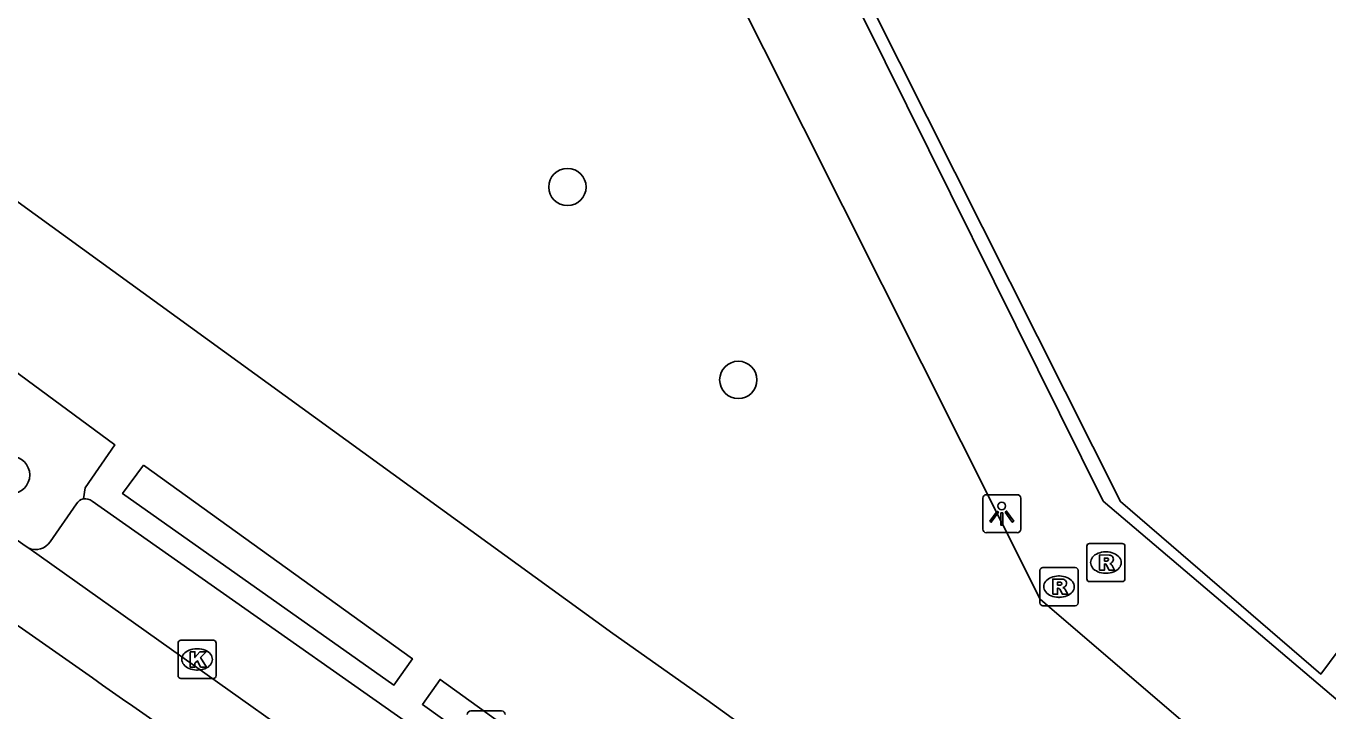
# Model space of a CAD drawing. Extents: x 159718 to 160783, y 383290 to 384030.
# Drawn here: x 160328.61 to 160362.76, y 383726.29 to 383744.25 of the extents above; entities that cross this region are included whole.
import ezdxf

# ---------------------------------------------------------------- set-up
doc = ezdxf.new("R2010")
doc.units = 0
for name, color, linetype in [('IMGEO_Boom', 7, 'Continuous'), ('IMGEO_Kolk', 7, 'Continuous'), ('IMGEO_Lichtpunt', 7, 'Continuous'), ('IMGEO_Pand', 7, 'Continuous'), ('IMGEO_Pand_overbouw', 7, 'Continuous'), ('IMGEO_Parkeervlak_open', 7, 'Continuous'), ('IMGEO_Rijbaan_lokaal_gesloten', 7, 'Continuous'), ('IMGEO_Rioolput', 7, 'Continuous'), ('IMGEO_Voetpad_open', 7, 'Continuous')]:
    doc.layers.add(name, color=color, linetype=linetype)

msp = doc.modelspace()

# ---------------------------------------------------------------- linework, layer by layer
at = {"layer": 'IMGEO_Boom'}
for centre in [(160342.815, 383740.025), (160347.297, 383734.968), (160328.223, 383732.474)]:
    msp.add_circle(centre, 0.489, dxfattribs=at)
at = {"layer": 'IMGEO_Kolk'}
for p, q in [((160332.601, 383727.213), (160332.601, 383728.065)), ((160332.676, 383728.139), (160333.528, 383728.139)), ((160333.089, 383727.919), (160333.114, 383727.919)), ((160333.602, 383728.065), (160333.602, 383727.213)), ((160333.112, 383727.359), (160333.087, 383727.359)), ((160333.528, 383727.139), (160332.676, 383727.139))]:
    msp.add_line(p, q, dxfattribs=at)
for points in [[(160332.601, 383727.213), (160332.601, 383728.065)], [(160332.676, 383728.139), (160333.528, 383728.139)], [(160333.602, 383728.065), (160333.602, 383727.213)], [(160332.922, 383727.839), (160333.045, 383727.839), (160333.045, 383727.688), (160333.175, 383727.839), (160333.339, 383727.839), (160333.193, 383727.688), (160333.346, 383727.439), (160333.194, 383727.439), (160333.109, 383727.603), (160333.045, 383727.536), (160333.045, 383727.439), (160332.922, 383727.439), (160332.922, 383727.839)], [(160333.528, 383727.139), (160332.676, 383727.139)]]:
    msp.add_lwpolyline(points, dxfattribs=at)
for centre, start, end in [((160332.678, 383728.063), 91.552, 178.448), ((160332.678, 383728.063), 91.552, 178.448), ((160333.526, 383728.063), 1.552, 88.448), ((160333.526, 383728.063), 1.552, 88.448), ((160332.678, 383727.215), 181.552, 268.448), ((160332.678, 383727.215), 181.552, 268.448), ((160333.526, 383727.215), 271.552, 358.448), ((160333.526, 383727.215), 271.552, 358.448)]:
    msp.add_arc(centre, 0.0765, start, end, dxfattribs=at)
for centre, major_axis, ratio, start_param, end_param in [((160333.088, 383727.639), (-0.387, 0.002), 0.722429, 4.712389, 7.853982), ((160333.113, 383727.639), (-0.39, 0.002), 0.717154, 1.570796, 4.712389)]:
    msp.add_ellipse(centre, major_axis=major_axis, ratio=ratio, start_param=start_param, end_param=end_param, dxfattribs=at)
at = {"layer": 'IMGEO_Lichtpunt'}
for p, q in [((160353.709, 383731.863), (160353.709, 383731.056)), ((160353.709, 383731.863), (160353.709, 383731.056)), ((160354.611, 383731.958), (160353.803, 383731.958)), ((160354.611, 383731.958), (160353.803, 383731.958)), ((160354.705, 383731.056), (160354.705, 383731.863)), ((160354.705, 383731.056), (160354.705, 383731.863)), ((160353.803, 383730.962), (160354.611, 383730.962)), ((160353.803, 383730.962), (160354.611, 383730.962)), ((160341.089, 383726.287), (160340.281, 383726.287)), ((160341.089, 383726.287), (160340.281, 383726.287))]:
    msp.add_line(p, q, dxfattribs=at)
for points in [[(160354.083, 383731.527), (160354.122, 383731.499), (160353.934, 383731.237), (160353.896, 383731.264), (160354.083, 383731.527)], [(160354.185, 383731.479), (160354.232, 383731.479), (160354.232, 383731.157), (160354.185, 383731.157), (160354.185, 383731.479)], [(160354.295, 383731.499), (160354.333, 383731.526), (160354.52, 383731.264), (160354.481, 383731.236), (160354.295, 383731.499)]]:
    msp.add_lwpolyline(points, dxfattribs=at)
msp.add_circle((160354.208, 383731.661), 0.0994, dxfattribs=at)
for centre, start, end in [((160353.803, 383731.863), 90, 180), ((160353.803, 383731.863), 90, 180), ((160354.611, 383731.863), 0, 90), ((160354.611, 383731.863), 0, 90), ((160353.803, 383731.056), 180, 270), ((160353.803, 383731.056), 180, 270), ((160354.611, 383731.056), 270, 0), ((160354.611, 383731.056), 270, 360), ((160340.281, 383726.192), 90, 180), ((160340.281, 383726.192), 90, 180), ((160341.089, 383726.192), 0, 90), ((160341.089, 383726.192), 0, 90)]:
    msp.add_arc(centre, 0.0946, start, end, dxfattribs=at)
at = {"layer": 'IMGEO_Pand'}
msp.add_lwpolyline([(160378.907, 383750.543), (160371.974, 383741.312), (160372.653, 383740.798), (160362.573, 383727.255), (160357.324, 383731.776), (160339.931, 383766.344), (160339.83, 383766.291)], dxfattribs=at)
at = {"layer": 'IMGEO_Pand_overbouw'}
msp.add_lwpolyline([(160329.238, 383785.121), (160331.99, 383780.945), (160334.29, 383776.804), (160336.214, 383773.114), (160339.132, 383767.518), (160356.871, 383731.789), (160405.652, 383690.358), (160410.402, 383695.422), (160427.513, 383682.61), (160420.977, 383676.643), (160427.906, 383670.57), (160434.977, 383677.001), (160452.682, 383663.643), (160457.733, 383668.166), (160454.133, 383672.121), (160456.593, 383674.32), (160452.291, 383679.222), (160501.162, 383722.964), (160422.396, 383781.748), (160424.644, 383785.027)], dxfattribs=at)
at = {"layer": 'IMGEO_Parkeervlak_open'}
msp.add_lwpolyline([(160329.243, 383730.723), (160329.937, 383731.717)], dxfattribs=at)
for centre, radius, start, end in [((160330.167, 383731.588), 0.264, 100.6862, 150.6881), ((160328.871, 383730.953), 0.437, 244.66, 328.23)]:
    msp.add_arc(centre, radius, start, end, dxfattribs=at)
at = {"layer": 'IMGEO_Rijbaan_lokaal_gesloten'}
for points in [[(160326.326, 383732.205), (160328.615, 383730.598), (160328.684, 383730.558)], [(160344.738, 383719.159), (160328.684, 383730.558)]]:
    msp.add_lwpolyline(points, dxfattribs=at)
msp.add_arc((159732.873, 382874.356), 1041.273, 54.012246, 55.143142, dxfattribs=at)
at = {"layer": 'IMGEO_Rioolput'}
for p, q in [((160356.513, 383730.678), (160357.365, 383730.678)), ((160356.438, 383729.752), (160356.438, 383730.604)), ((160356.926, 383730.458), (160356.951, 383730.458)), ((160357.439, 383730.604), (160357.439, 383729.752)), ((160355.209, 383729.12), (160355.209, 383729.972)), ((160355.284, 383730.046), (160356.136, 383730.046)), ((160356.21, 383729.972), (160356.21, 383729.12)), ((160355.697, 383729.826), (160355.722, 383729.826)), ((160357.365, 383729.678), (160356.513, 383729.678)), ((160356.949, 383729.898), (160356.924, 383729.898)), ((160355.72, 383729.266), (160355.695, 383729.266)), ((160356.136, 383729.046), (160355.284, 383729.046))]:
    msp.add_line(p, q, dxfattribs=at)
for points in [[(160356.513, 383730.678), (160357.365, 383730.678)], [(160356.438, 383729.752), (160356.438, 383730.604)], [(160357.027, 383730.376), (160356.775, 383730.378), (160356.775, 383729.978)], [(160356.953, 383730.297), (160356.899, 383730.297), (160356.899, 383730.216)], [(160357.439, 383730.604), (160357.439, 383729.752)], [(160355.209, 383729.12), (160355.209, 383729.972)], [(160355.284, 383730.046), (160356.136, 383730.046)], [(160356.21, 383729.972), (160356.21, 383729.12)], [(160356.775, 383729.978), (160356.899, 383729.978), (160356.899, 383730.14), (160356.91, 383730.14)], [(160356.899, 383730.216), (160356.951, 383730.216)], [(160356.957, 383730.111), (160357.028, 383729.978), (160357.168, 383729.978), (160357.103, 383730.104)], [(160355.798, 383729.744), (160355.546, 383729.746), (160355.546, 383729.346)], [(160355.724, 383729.665), (160355.67, 383729.665), (160355.67, 383729.584)], [(160357.365, 383729.678), (160356.513, 383729.678)], [(160355.546, 383729.346), (160355.67, 383729.346), (160355.67, 383729.508), (160355.681, 383729.508)], [(160355.67, 383729.584), (160355.722, 383729.584)], [(160355.728, 383729.479), (160355.799, 383729.346), (160355.939, 383729.346), (160355.874, 383729.472)], [(160356.136, 383729.046), (160355.284, 383729.046)]]:
    msp.add_lwpolyline(points, dxfattribs=at)
for centre, radius, start, end in [((160356.515, 383730.602), 0.0765, 91.552, 178.448), ((160356.515, 383730.602), 0.0765, 91.552, 178.448), ((160357.363, 383730.602), 0.0765, 1.552, 88.448), ((160357.363, 383730.602), 0.0765, 1.552, 88.448), ((160356.959, 383730.201), 0.0964, 77.0061, 93.1865), ((160356.973, 383730.258), 0.0378, 276.6634, 79.6772), ((160357.026, 383730.266), 0.109, 350.3612, 89.416), ((160355.286, 383729.97), 0.0765, 91.552, 178.448), ((160355.286, 383729.97), 0.0765, 91.552, 178.448), ((160356.134, 383729.97), 0.0765, 1.552, 88.448), ((160356.134, 383729.97), 0.0765, 1.552, 88.448), ((160356.909, 383730.087), 0.0533, 26.0293, 88.6989), ((160356.935, 383730.405), 0.19, 274.7715, 282.9687), ((160357.024, 383730.266), 0.112, 277.5842, 350.9817), ((160357.008, 383730.051), 0.108, 29.5134, 73.7905), ((160355.706, 383729.773), 0.19, 274.7715, 282.9687), ((160355.73, 383729.569), 0.0964, 77.0061, 93.1865), ((160355.744, 383729.626), 0.0378, 276.6634, 79.6772), ((160355.797, 383729.634), 0.109, 350.3612, 89.416), ((160355.795, 383729.634), 0.112, 277.5842, 350.9817), ((160356.515, 383729.754), 0.0765, 181.552, 268.448), ((160356.515, 383729.754), 0.0765, 181.552, 268.448), ((160357.363, 383729.754), 0.0765, 271.552, 358.448), ((160357.363, 383729.754), 0.0765, 271.552, 358.448), ((160355.68, 383729.455), 0.0533, 26.0293, 88.6989), ((160355.779, 383729.419), 0.108, 29.5134, 73.7905), ((160355.286, 383729.122), 0.0765, 181.552, 268.448), ((160355.286, 383729.122), 0.0765, 181.552, 268.448), ((160356.134, 383729.122), 0.0765, 271.552, 358.448), ((160356.134, 383729.122), 0.0765, 271.552, 358.448)]:
    msp.add_arc(centre, radius, start, end, dxfattribs=at)
for centre, major_axis, ratio, start_param, end_param in [((160356.925, 383730.178), (-0.387, 0.002), 0.722429, 4.712389, 7.853982), ((160356.95, 383730.178), (-0.39, 0.002), 0.717154, 1.570796, 4.712389), ((160355.696, 383729.546), (-0.387, 0.002), 0.722429, 4.712389, 7.853982), ((160355.721, 383729.546), (-0.39, 0.002), 0.717154, 1.570796, 4.712389)]:
    msp.add_ellipse(centre, major_axis=major_axis, ratio=ratio, start_param=start_param, end_param=end_param, dxfattribs=at)
at = {"layer": 'IMGEO_Voetpad_open'}
for points in [[(160355.454, 383720.082), (160359.518, 383725.527), (160355.218, 383729.215), (160335.552, 383768.373), (160331.299, 383776.706)], [(160326.803, 383740.785), (160344.003, 383728.317), (160346.473, 383726.579), (160355.454, 383720.082)], [(160327, 383734.042), (160327.258, 383734.143), (160328.11, 383735.351), (160330.942, 383733.269), (160330.165, 383732.136), (160330.118, 383731.847)], [(160331.694, 383732.733), (160338.748, 383727.656), (160338.262, 383726.964), (160331.147, 383731.985), (160331.694, 383732.733)], [(160330.344, 383731.789), (160342.036, 383723.575)], [(160345.801, 383722.56), (160345.366, 383721.907), (160339.009, 383726.457), (160339.474, 383727.115), (160345.801, 383722.56)]]:
    msp.add_lwpolyline(points, dxfattribs=at)
msp.add_arc((160330.172, 383731.586), 0.266, 49.6152, 101.5977, dxfattribs=at)

doc.saveas('drawing.dxf')
